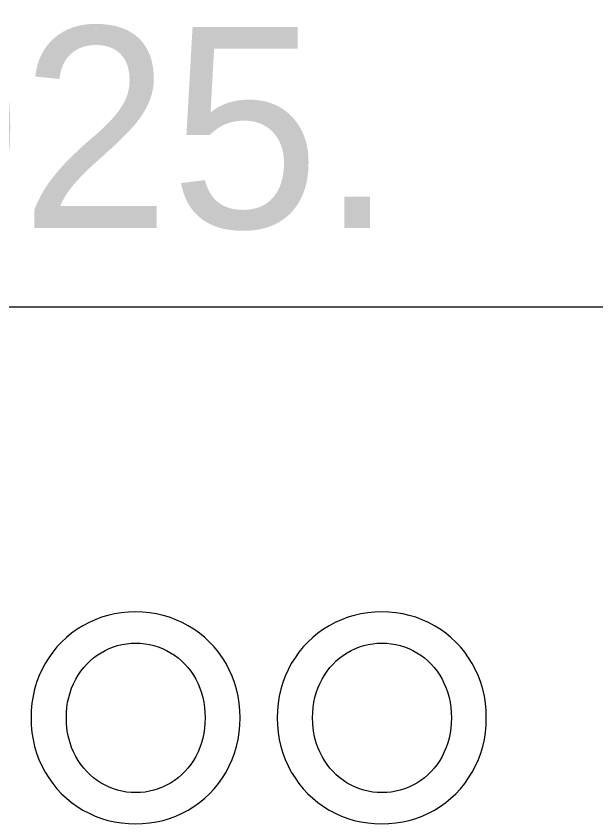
# Model space of a CAD drawing. Extents: x 530818 to 531740, y 6542340 to 6544024.
# Drawn here: x 531507.82 to 531516.47, y 6542382.56 to 6542394.61 of the extents above; entities that cross this region are included whole.
import ezdxf

# ---------------------------------------------------------------- set-up
doc = ezdxf.new("R2010")
doc.units = 0
doc.layers.add('Vormistus', color=7, linetype='Continuous')

msp = doc.modelspace()

# ---------------------------------------------------------------- linework, layer by layer
at = {"layer": 'Vormistus'}
for p, q in [((531641.22, 6542390.272), (531461.22, 6542390.272)), ((531509.493, 6542385.721), (531509.389, 6542385.712)), ((531509.598, 6542385.725), (531509.493, 6542385.721)), ((531509.705, 6542385.721), (531509.598, 6542385.725)), ((531509.809, 6542385.712), (531509.705, 6542385.721)), ((531513.166, 6542385.721), (531513.063, 6542385.712)), ((531513.272, 6542385.725), (531513.166, 6542385.721)), ((531513.379, 6542385.721), (531513.272, 6542385.725)), ((531513.483, 6542385.712), (531513.379, 6542385.721)), ((531508.998, 6542385.609), (531508.906, 6542385.568)), ((531509.093, 6542385.645), (531508.998, 6542385.609)), ((531509.189, 6542385.673), (531509.093, 6542385.645)), ((531509.288, 6542385.696), (531509.189, 6542385.673)), ((531509.389, 6542385.712), (531509.288, 6542385.696)), ((531509.911, 6542385.696), (531509.809, 6542385.712)), ((531510.01, 6542385.673), (531509.911, 6542385.696)), ((531510.108, 6542385.645), (531510.01, 6542385.673)), ((531510.202, 6542385.609), (531510.108, 6542385.645)), ((531510.295, 6542385.568), (531510.202, 6542385.609)), ((531512.672, 6542385.609), (531512.579, 6542385.568)), ((531512.766, 6542385.645), (531512.672, 6542385.609)), ((531512.863, 6542385.673), (531512.766, 6542385.645)), ((531512.962, 6542385.696), (531512.863, 6542385.673)), ((531513.063, 6542385.712), (531512.962, 6542385.696)), ((531513.585, 6542385.696), (531513.483, 6542385.712)), ((531513.684, 6542385.673), (531513.585, 6542385.696)), ((531513.781, 6542385.645), (531513.684, 6542385.673)), ((531513.876, 6542385.609), (531513.781, 6542385.645)), ((531513.969, 6542385.568), (531513.876, 6542385.609)), ((531508.816, 6542385.52), (531508.729, 6542385.466)), ((531508.906, 6542385.568), (531508.816, 6542385.52)), ((531510.385, 6542385.52), (531510.295, 6542385.568)), ((531510.472, 6542385.466), (531510.385, 6542385.52)), ((531512.489, 6542385.52), (531512.403, 6542385.466)), ((531512.579, 6542385.568), (531512.489, 6542385.52)), ((531514.059, 6542385.52), (531513.969, 6542385.568)), ((531514.145, 6542385.466), (531514.059, 6542385.52)), ((531508.647, 6542385.408), (531508.57, 6542385.344)), ((531508.729, 6542385.466), (531508.647, 6542385.408)), ((531510.554, 6542385.408), (531510.472, 6542385.466)), ((531510.632, 6542385.344), (531510.554, 6542385.408)), ((531512.321, 6542385.408), (531512.243, 6542385.344)), ((531512.403, 6542385.466), (531512.321, 6542385.408)), ((531514.228, 6542385.408), (531514.145, 6542385.466)), ((531514.305, 6542385.344), (531514.228, 6542385.408)), ((531508.497, 6542385.276), (531508.428, 6542385.203)), ((531508.57, 6542385.344), (531508.497, 6542385.276)), ((531509.333, 6542385.223), (531509.398, 6542385.239)), ((531509.398, 6542385.239), (531509.465, 6542385.25)), ((531509.465, 6542385.25), (531509.533, 6542385.257)), ((531509.533, 6542385.257), (531509.603, 6542385.259)), ((531509.603, 6542385.259), (531509.673, 6542385.257)), ((531509.673, 6542385.257), (531509.742, 6542385.25)), ((531509.742, 6542385.25), (531509.809, 6542385.239)), ((531509.809, 6542385.239), (531509.875, 6542385.223)), ((531510.705, 6542385.276), (531510.632, 6542385.344)), ((531510.773, 6542385.203), (531510.705, 6542385.276)), ((531512.17, 6542385.276), (531512.102, 6542385.203)), ((531512.243, 6542385.344), (531512.17, 6542385.276)), ((531513.007, 6542385.223), (531513.072, 6542385.239)), ((531513.072, 6542385.239), (531513.139, 6542385.25)), ((531513.139, 6542385.25), (531513.207, 6542385.257)), ((531513.207, 6542385.257), (531513.276, 6542385.259)), ((531513.276, 6542385.259), (531513.347, 6542385.257)), ((531513.347, 6542385.257), (531513.415, 6542385.25)), ((531513.415, 6542385.25), (531513.483, 6542385.239)), ((531513.483, 6542385.239), (531513.549, 6542385.223)), ((531514.378, 6542385.276), (531514.305, 6542385.344)), ((531514.446, 6542385.203), (531514.378, 6542385.276)), ((531508.365, 6542385.125), (531508.305, 6542385.042)), ((531508.428, 6542385.203), (531508.365, 6542385.125)), ((531509.028, 6542385.079), (531509.085, 6542385.117)), ((531509.085, 6542385.117), (531509.145, 6542385.15)), ((531509.145, 6542385.15), (531509.207, 6542385.179)), ((531509.207, 6542385.179), (531509.269, 6542385.203)), ((531509.269, 6542385.203), (531509.333, 6542385.223)), ((531509.875, 6542385.223), (531509.94, 6542385.203)), ((531509.94, 6542385.203), (531510.003, 6542385.179)), ((531510.003, 6542385.179), (531510.064, 6542385.15)), ((531510.064, 6542385.15), (531510.124, 6542385.117)), ((531510.124, 6542385.117), (531510.182, 6542385.079)), ((531510.837, 6542385.125), (531510.773, 6542385.203)), ((531510.896, 6542385.042), (531510.837, 6542385.125)), ((531512.038, 6542385.125), (531511.979, 6542385.042)), ((531512.102, 6542385.203), (531512.038, 6542385.125)), ((531512.701, 6542385.079), (531512.759, 6542385.117)), ((531512.759, 6542385.117), (531512.819, 6542385.15)), ((531512.819, 6542385.15), (531512.88, 6542385.179)), ((531512.88, 6542385.179), (531512.943, 6542385.203)), ((531512.943, 6542385.203), (531513.007, 6542385.223)), ((531513.549, 6542385.223), (531513.613, 6542385.203)), ((531513.613, 6542385.203), (531513.676, 6542385.179)), ((531513.676, 6542385.179), (531513.738, 6542385.15)), ((531513.738, 6542385.15), (531513.798, 6542385.117)), ((531513.798, 6542385.117), (531513.856, 6542385.079)), ((531514.51, 6542385.125), (531514.446, 6542385.203)), ((531514.569, 6542385.042), (531514.51, 6542385.125)), ((531508.305, 6542385.042), (531508.251, 6542384.955)), ((531508.872, 6542384.946), (531508.921, 6542384.994)), ((531508.921, 6542384.994), (531508.973, 6542385.039)), ((531508.973, 6542385.039), (531509.028, 6542385.079)), ((531510.182, 6542385.079), (531510.237, 6542385.039)), ((531510.237, 6542385.039), (531510.288, 6542384.994)), ((531510.288, 6542384.994), (531510.337, 6542384.946)), ((531510.95, 6542384.955), (531510.896, 6542385.042)), ((531511.979, 6542385.042), (531511.924, 6542384.955)), ((531512.546, 6542384.946), (531512.595, 6542384.994)), ((531512.595, 6542384.994), (531512.646, 6542385.039)), ((531512.646, 6542385.039), (531512.701, 6542385.079)), ((531513.856, 6542385.079), (531513.91, 6542385.039)), ((531513.91, 6542385.039), (531513.962, 6542384.994)), ((531513.962, 6542384.994), (531514.01, 6542384.946)), ((531514.624, 6542384.955), (531514.569, 6542385.042)), ((531508.251, 6542384.955), (531508.202, 6542384.864)), ((531508.784, 6542384.84), (531508.827, 6542384.895)), ((531508.827, 6542384.895), (531508.872, 6542384.946)), ((531510.337, 6542384.946), (531510.382, 6542384.895)), ((531510.382, 6542384.895), (531510.424, 6542384.84)), ((531510.999, 6542384.864), (531510.95, 6542384.955)), ((531511.924, 6542384.955), (531511.876, 6542384.864)), ((531512.458, 6542384.84), (531512.5, 6542384.895)), ((531512.5, 6542384.895), (531512.546, 6542384.946)), ((531514.01, 6542384.946), (531514.056, 6542384.895)), ((531514.056, 6542384.895), (531514.098, 6542384.84)), ((531514.673, 6542384.864), (531514.624, 6542384.955)), ((531508.159, 6542384.769), (531508.123, 6542384.673)), ((531508.202, 6542384.864), (531508.159, 6542384.769)), ((531508.708, 6542384.72), (531508.745, 6542384.782)), ((531508.745, 6542384.782), (531508.784, 6542384.84)), ((531510.424, 6542384.84), (531510.464, 6542384.782)), ((531510.464, 6542384.782), (531510.5, 6542384.72)), ((531511.042, 6542384.769), (531510.999, 6542384.864)), ((531511.078, 6542384.673), (531511.042, 6542384.769)), ((531511.833, 6542384.769), (531511.797, 6542384.673)), ((531511.876, 6542384.864), (531511.833, 6542384.769)), ((531512.382, 6542384.72), (531512.418, 6542384.782)), ((531512.418, 6542384.782), (531512.458, 6542384.84)), ((531514.098, 6542384.84), (531514.137, 6542384.782)), ((531514.137, 6542384.782), (531514.174, 6542384.72)), ((531514.715, 6542384.769), (531514.673, 6542384.864)), ((531514.751, 6542384.673), (531514.715, 6542384.769)), ((531508.123, 6542384.673), (531508.094, 6542384.573)), ((531508.647, 6542384.589), (531508.675, 6542384.655)), ((531508.675, 6542384.655), (531508.708, 6542384.72)), ((531510.5, 6542384.72), (531510.532, 6542384.655)), ((531510.532, 6542384.655), (531510.56, 6542384.589)), ((531511.107, 6542384.573), (531511.078, 6542384.673)), ((531511.797, 6542384.673), (531511.768, 6542384.573)), ((531512.32, 6542384.589), (531512.349, 6542384.655)), ((531512.349, 6542384.655), (531512.382, 6542384.72)), ((531514.174, 6542384.72), (531514.206, 6542384.655)), ((531514.206, 6542384.655), (531514.234, 6542384.589)), ((531514.781, 6542384.573), (531514.751, 6542384.673)), ((531508.094, 6542384.573), (531508.071, 6542384.47)), ((531508.603, 6542384.449), (531508.623, 6542384.52)), ((531508.623, 6542384.52), (531508.647, 6542384.589)), ((531510.56, 6542384.589), (531510.584, 6542384.52)), ((531510.584, 6542384.52), (531510.603, 6542384.449)), ((531511.13, 6542384.47), (531511.107, 6542384.573)), ((531511.768, 6542384.573), (531511.745, 6542384.47)), ((531512.277, 6542384.449), (531512.296, 6542384.52)), ((531512.296, 6542384.52), (531512.32, 6542384.589)), ((531514.234, 6542384.589), (531514.257, 6542384.52)), ((531514.257, 6542384.52), (531514.277, 6542384.449)), ((531514.804, 6542384.47), (531514.781, 6542384.573)), ((531508.071, 6542384.47), (531508.055, 6542384.365)), ((531508.587, 6542384.377), (531508.603, 6542384.449)), ((531510.603, 6542384.449), (531510.618, 6542384.377)), ((531511.146, 6542384.365), (531511.13, 6542384.47)), ((531511.745, 6542384.47), (531511.729, 6542384.365)), ((531512.261, 6542384.377), (531512.277, 6542384.449)), ((531514.277, 6542384.449), (531514.292, 6542384.377)), ((531514.82, 6542384.365), (531514.804, 6542384.47)), ((531508.055, 6542384.365), (531508.045, 6542384.257)), ((531508.57, 6542384.225), (531508.577, 6542384.302)), ((531508.577, 6542384.302), (531508.587, 6542384.377)), ((531510.618, 6542384.377), (531510.629, 6542384.302)), ((531510.629, 6542384.302), (531510.635, 6542384.225)), ((531511.156, 6542384.257), (531511.146, 6542384.365)), ((531511.729, 6542384.365), (531511.719, 6542384.257)), ((531512.244, 6542384.225), (531512.25, 6542384.302)), ((531512.25, 6542384.302), (531512.261, 6542384.377)), ((531514.292, 6542384.377), (531514.303, 6542384.302)), ((531514.303, 6542384.302), (531514.309, 6542384.225)), ((531514.83, 6542384.257), (531514.82, 6542384.365)), ((531508.045, 6542384.257), (531508.042, 6542384.147)), ((531508.568, 6542384.147), (531508.57, 6542384.225)), ((531510.635, 6542384.225), (531510.637, 6542384.147)), ((531511.159, 6542384.147), (531511.156, 6542384.257)), ((531511.719, 6542384.257), (531511.715, 6542384.147)), ((531512.241, 6542384.147), (531512.244, 6542384.225)), ((531514.309, 6542384.225), (531514.312, 6542384.147)), ((531514.833, 6542384.147), (531514.83, 6542384.257)), ((531508.042, 6542384.147), (531508.045, 6542384.036)), ((531508.045, 6542384.036), (531508.055, 6542383.928)), ((531508.57, 6542384.068), (531508.568, 6542384.147)), ((531508.577, 6542383.991), (531508.57, 6542384.068)), ((531510.635, 6542384.068), (531510.629, 6542383.991)), ((531510.637, 6542384.147), (531510.635, 6542384.068)), ((531511.146, 6542383.928), (531511.156, 6542384.036)), ((531511.156, 6542384.036), (531511.159, 6542384.147)), ((531511.715, 6542384.147), (531511.719, 6542384.036)), ((531511.719, 6542384.036), (531511.729, 6542383.928)), ((531512.244, 6542384.068), (531512.241, 6542384.147)), ((531512.25, 6542383.991), (531512.244, 6542384.068)), ((531514.309, 6542384.068), (531514.303, 6542383.991)), ((531514.312, 6542384.147), (531514.309, 6542384.068)), ((531514.82, 6542383.928), (531514.83, 6542384.036)), ((531514.83, 6542384.036), (531514.833, 6542384.147)), ((531508.055, 6542383.928), (531508.071, 6542383.822)), ((531508.587, 6542383.916), (531508.577, 6542383.991)), ((531508.603, 6542383.843), (531508.587, 6542383.916)), ((531510.618, 6542383.916), (531510.603, 6542383.843)), ((531510.629, 6542383.991), (531510.618, 6542383.916)), ((531511.13, 6542383.822), (531511.146, 6542383.928)), ((531511.729, 6542383.928), (531511.745, 6542383.822)), ((531512.261, 6542383.916), (531512.25, 6542383.991)), ((531512.277, 6542383.843), (531512.261, 6542383.916)), ((531514.292, 6542383.916), (531514.277, 6542383.843)), ((531514.303, 6542383.991), (531514.292, 6542383.916)), ((531514.804, 6542383.822), (531514.82, 6542383.928)), ((531508.071, 6542383.822), (531508.094, 6542383.719)), ((531508.623, 6542383.772), (531508.603, 6542383.843)), ((531510.603, 6542383.843), (531510.584, 6542383.772)), ((531511.107, 6542383.719), (531511.13, 6542383.822)), ((531511.745, 6542383.822), (531511.768, 6542383.719)), ((531512.296, 6542383.772), (531512.277, 6542383.843)), ((531514.277, 6542383.843), (531514.257, 6542383.772)), ((531514.781, 6542383.719), (531514.804, 6542383.822)), ((531508.094, 6542383.719), (531508.123, 6542383.62)), ((531508.647, 6542383.703), (531508.623, 6542383.772)), ((531508.675, 6542383.636), (531508.647, 6542383.703)), ((531510.56, 6542383.703), (531510.532, 6542383.636)), ((531510.584, 6542383.772), (531510.56, 6542383.703)), ((531511.078, 6542383.62), (531511.107, 6542383.719)), ((531511.768, 6542383.719), (531511.797, 6542383.62)), ((531512.32, 6542383.703), (531512.296, 6542383.772)), ((531512.349, 6542383.636), (531512.32, 6542383.703)), ((531514.234, 6542383.703), (531514.206, 6542383.636)), ((531514.257, 6542383.772), (531514.234, 6542383.703)), ((531514.751, 6542383.62), (531514.781, 6542383.719)), ((531508.123, 6542383.62), (531508.159, 6542383.522)), ((531508.708, 6542383.571), (531508.675, 6542383.636)), ((531508.745, 6542383.509), (531508.708, 6542383.571)), ((531510.5, 6542383.571), (531510.464, 6542383.509)), ((531510.532, 6542383.636), (531510.5, 6542383.571)), ((531511.042, 6542383.522), (531511.078, 6542383.62)), ((531511.797, 6542383.62), (531511.833, 6542383.522)), ((531512.382, 6542383.571), (531512.349, 6542383.636)), ((531512.418, 6542383.509), (531512.382, 6542383.571)), ((531514.174, 6542383.571), (531514.137, 6542383.509)), ((531514.206, 6542383.636), (531514.174, 6542383.571)), ((531514.715, 6542383.522), (531514.751, 6542383.62)), ((531508.159, 6542383.522), (531508.202, 6542383.428)), ((531508.202, 6542383.428), (531508.251, 6542383.336)), ((531508.784, 6542383.45), (531508.745, 6542383.509)), ((531508.827, 6542383.395), (531508.784, 6542383.45)), ((531510.424, 6542383.45), (531510.382, 6542383.395)), ((531510.464, 6542383.509), (531510.424, 6542383.45)), ((531510.95, 6542383.336), (531510.999, 6542383.428)), ((531510.999, 6542383.428), (531511.042, 6542383.522)), ((531511.833, 6542383.522), (531511.876, 6542383.428)), ((531511.876, 6542383.428), (531511.924, 6542383.336)), ((531512.458, 6542383.45), (531512.418, 6542383.509)), ((531512.5, 6542383.395), (531512.458, 6542383.45)), ((531514.098, 6542383.45), (531514.056, 6542383.395)), ((531514.137, 6542383.509), (531514.098, 6542383.45)), ((531514.624, 6542383.336), (531514.673, 6542383.428)), ((531514.673, 6542383.428), (531514.715, 6542383.522)), ((531508.251, 6542383.336), (531508.305, 6542383.248)), ((531508.872, 6542383.343), (531508.827, 6542383.395)), ((531508.921, 6542383.295), (531508.872, 6542383.343)), ((531510.337, 6542383.343), (531510.288, 6542383.295)), ((531510.382, 6542383.395), (531510.337, 6542383.343)), ((531510.896, 6542383.248), (531510.95, 6542383.336)), ((531511.924, 6542383.336), (531511.979, 6542383.248)), ((531512.546, 6542383.343), (531512.5, 6542383.395)), ((531512.595, 6542383.295), (531512.546, 6542383.343)), ((531514.01, 6542383.343), (531513.962, 6542383.295)), ((531514.056, 6542383.395), (531514.01, 6542383.343)), ((531514.569, 6542383.248), (531514.624, 6542383.336)), ((531508.305, 6542383.248), (531508.365, 6542383.165)), ((531508.973, 6542383.25), (531508.921, 6542383.295)), ((531509.028, 6542383.209), (531508.973, 6542383.25)), ((531509.085, 6542383.172), (531509.028, 6542383.209)), ((531510.182, 6542383.209), (531510.124, 6542383.172)), ((531510.237, 6542383.25), (531510.182, 6542383.209)), ((531510.288, 6542383.295), (531510.237, 6542383.25)), ((531510.837, 6542383.165), (531510.896, 6542383.248)), ((531511.979, 6542383.248), (531512.038, 6542383.165)), ((531512.646, 6542383.25), (531512.595, 6542383.295)), ((531512.701, 6542383.209), (531512.646, 6542383.25)), ((531512.759, 6542383.172), (531512.701, 6542383.209)), ((531513.856, 6542383.209), (531513.798, 6542383.172)), ((531513.91, 6542383.25), (531513.856, 6542383.209)), ((531513.962, 6542383.295), (531513.91, 6542383.25)), ((531514.51, 6542383.165), (531514.569, 6542383.248)), ((531508.365, 6542383.165), (531508.428, 6542383.086)), ((531508.428, 6542383.086), (531508.497, 6542383.013)), ((531509.145, 6542383.139), (531509.085, 6542383.172)), ((531509.207, 6542383.11), (531509.145, 6542383.139)), ((531509.269, 6542383.085), (531509.207, 6542383.11)), ((531509.333, 6542383.065), (531509.269, 6542383.085)), ((531509.398, 6542383.05), (531509.333, 6542383.065)), ((531509.875, 6542383.065), (531509.809, 6542383.05)), ((531509.94, 6542383.085), (531509.875, 6542383.065)), ((531510.003, 6542383.11), (531509.94, 6542383.085)), ((531510.064, 6542383.139), (531510.003, 6542383.11)), ((531510.124, 6542383.172), (531510.064, 6542383.139)), ((531510.705, 6542383.013), (531510.773, 6542383.086)), ((531510.773, 6542383.086), (531510.837, 6542383.165)), ((531512.038, 6542383.165), (531512.102, 6542383.086)), ((531512.102, 6542383.086), (531512.17, 6542383.013)), ((531512.819, 6542383.139), (531512.759, 6542383.172)), ((531512.88, 6542383.11), (531512.819, 6542383.139)), ((531512.943, 6542383.085), (531512.88, 6542383.11)), ((531513.007, 6542383.065), (531512.943, 6542383.085)), ((531513.072, 6542383.05), (531513.007, 6542383.065)), ((531513.549, 6542383.065), (531513.483, 6542383.05)), ((531513.613, 6542383.085), (531513.549, 6542383.065)), ((531513.676, 6542383.11), (531513.613, 6542383.085)), ((531513.738, 6542383.139), (531513.676, 6542383.11)), ((531513.798, 6542383.172), (531513.738, 6542383.139)), ((531514.378, 6542383.013), (531514.446, 6542383.086)), ((531514.446, 6542383.086), (531514.51, 6542383.165)), ((531508.497, 6542383.013), (531508.57, 6542382.945)), ((531508.57, 6542382.945), (531508.647, 6542382.881)), ((531509.465, 6542383.039), (531509.398, 6542383.05)), ((531509.533, 6542383.032), (531509.465, 6542383.039)), ((531509.603, 6542383.03), (531509.533, 6542383.032)), ((531509.673, 6542383.032), (531509.603, 6542383.03)), ((531509.742, 6542383.039), (531509.673, 6542383.032)), ((531509.809, 6542383.05), (531509.742, 6542383.039)), ((531510.554, 6542382.881), (531510.632, 6542382.945)), ((531510.632, 6542382.945), (531510.705, 6542383.013)), ((531512.17, 6542383.013), (531512.243, 6542382.945)), ((531512.243, 6542382.945), (531512.321, 6542382.881)), ((531513.139, 6542383.039), (531513.072, 6542383.05)), ((531513.207, 6542383.032), (531513.139, 6542383.039)), ((531513.276, 6542383.03), (531513.207, 6542383.032)), ((531513.347, 6542383.032), (531513.276, 6542383.03)), ((531513.415, 6542383.039), (531513.347, 6542383.032)), ((531513.483, 6542383.05), (531513.415, 6542383.039)), ((531514.228, 6542382.881), (531514.305, 6542382.945)), ((531514.305, 6542382.945), (531514.378, 6542383.013)), ((531508.647, 6542382.881), (531508.729, 6542382.823)), ((531508.729, 6542382.823), (531508.816, 6542382.769)), ((531510.385, 6542382.769), (531510.472, 6542382.823)), ((531510.472, 6542382.823), (531510.554, 6542382.881)), ((531512.321, 6542382.881), (531512.403, 6542382.823)), ((531512.403, 6542382.823), (531512.489, 6542382.769)), ((531514.059, 6542382.769), (531514.145, 6542382.823)), ((531514.145, 6542382.823), (531514.228, 6542382.881)), ((531508.816, 6542382.769), (531508.906, 6542382.721)), ((531508.906, 6542382.721), (531508.998, 6542382.679)), ((531510.202, 6542382.679), (531510.295, 6542382.721)), ((531510.295, 6542382.721), (531510.385, 6542382.769)), ((531512.489, 6542382.769), (531512.579, 6542382.721)), ((531512.579, 6542382.721), (531512.672, 6542382.679)), ((531513.876, 6542382.679), (531513.969, 6542382.721)), ((531513.969, 6542382.721), (531514.059, 6542382.769)), ((531508.998, 6542382.679), (531509.093, 6542382.644)), ((531509.093, 6542382.644), (531509.189, 6542382.615)), ((531509.189, 6542382.615), (531509.288, 6542382.593)), ((531509.288, 6542382.593), (531509.389, 6542382.577)), ((531509.809, 6542382.577), (531509.911, 6542382.593)), ((531509.911, 6542382.593), (531510.01, 6542382.615)), ((531510.01, 6542382.615), (531510.108, 6542382.644)), ((531510.108, 6542382.644), (531510.202, 6542382.679)), ((531512.672, 6542382.679), (531512.766, 6542382.644)), ((531512.766, 6542382.644), (531512.863, 6542382.615)), ((531512.863, 6542382.615), (531512.962, 6542382.593)), ((531512.962, 6542382.593), (531513.063, 6542382.577)), ((531513.483, 6542382.577), (531513.585, 6542382.593)), ((531513.585, 6542382.593), (531513.684, 6542382.615)), ((531513.684, 6542382.615), (531513.781, 6542382.644)), ((531513.781, 6542382.644), (531513.876, 6542382.679)), ((531509.389, 6542382.577), (531509.493, 6542382.567)), ((531509.493, 6542382.567), (531509.598, 6542382.564)), ((531509.598, 6542382.564), (531509.705, 6542382.567)), ((531509.705, 6542382.567), (531509.809, 6542382.577)), ((531513.063, 6542382.577), (531513.166, 6542382.567)), ((531513.166, 6542382.567), (531513.272, 6542382.564)), ((531513.272, 6542382.564), (531513.379, 6542382.567)), ((531513.379, 6542382.567), (531513.483, 6542382.577))]:
    msp.add_line(p, q, dxfattribs=at)

# ---------------------------------------------------------------- texts
msp.add_text('    Keskkonnaagentuur 24.09.2025. ', height=3, rotation=360, dxfattribs=at).set_placement((531451.012, 6542391.453))

doc.saveas('drawing.dxf')
